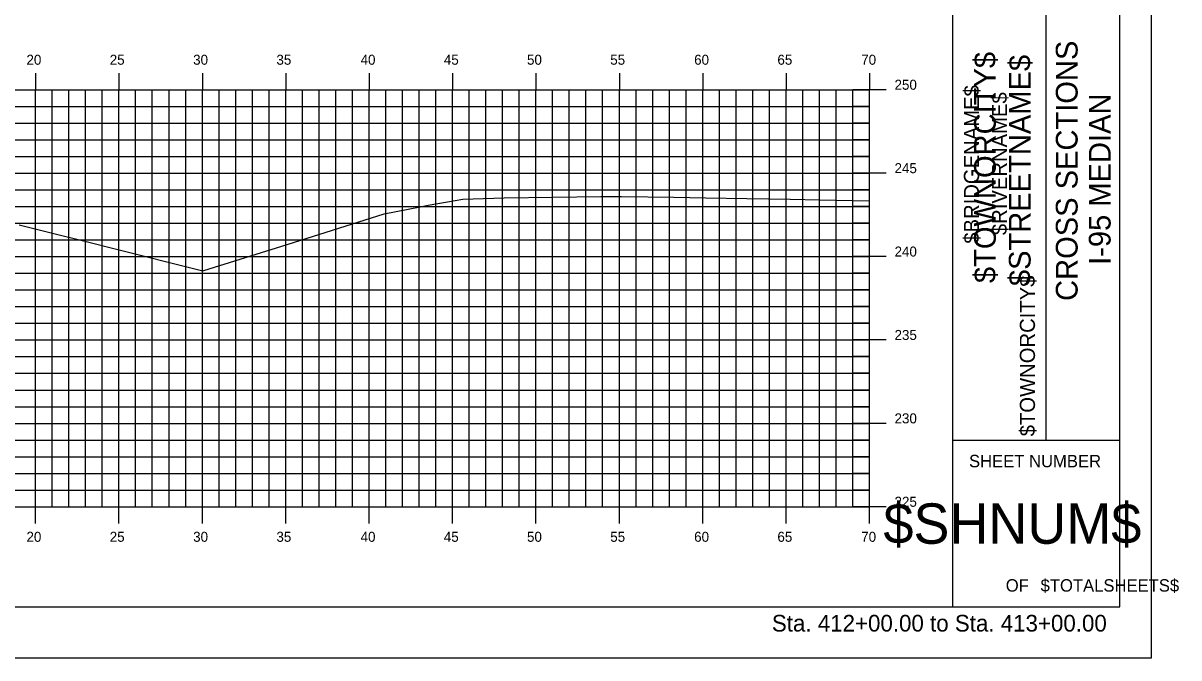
# Model space of a CAD drawing. Extents: x 1168600 to 1177589, y 610178 to 611246.
# Drawn here: x 1172543.6 to 1172612.9, y 610900.5 to 610938.6 of the extents above; entities that cross this region are included whole.
import ezdxf

# ---------------------------------------------------------------- set-up
doc = ezdxf.new("R2010")
doc.units = 0
for name, color, linetype in [('_Station Equation', 7, 'Continuous'), ('BORDER', 7, 'Continuous'), ('BRIDGE_TITLE', 7, 'Continuous'), ('H_V ANNOTATION', 7, 'Continuous'), ('HIGHWAY_TITLE', 7, 'Continuous'), ('MAJOR', 7, 'Continuous'), ('MINOR', 7, 'Continuous'), ('PLOT BOUNDARY', 7, 'Continuous')]:
    doc.layers.add(name, color=color, linetype=linetype)

msp = doc.modelspace()

# ---------------------------------------------------------------- linework, layer by layer
at = {"layer": '_Station Equation'}
msp.add_lwpolyline([(1172543.326, 610926.498), (1172545.098, 610926.055), (1172547.587, 610925.433), (1172548.838, 610925.12), (1172554.35, 610923.742), (1172554.4, 610923.758), (1172559.399, 610925.329), (1172565.224, 610927.161), (1172567.369, 610927.586), (1172567.854, 610927.677), (1172569.019, 610927.878), (1172569.932, 610928.036), (1172572.408, 610928.121), (1172578.214, 610928.199), (1172579.437, 610928.201), (1172582.59, 610928.152), (1172584.498, 610928.123), (1172586.966, 610928.083), (1172589.559, 610928.044), (1172591.341, 610928.006), (1172594.315, 610927.945)], dxfattribs=at)
at = {"layer": 'BORDER'}
for p, q in [((1172599.315, 610903.599), (1172599.315, 611008.599)), ((1172609.315, 610903.599), (1172609.315, 611008.599)), ((1172604.906, 610913.599), (1172604.906, 610948.599)), ((1172599.315, 610913.599), (1172609.315, 610913.599)), ((1172449.315, 610903.596), (1172609.315, 610903.596))]:
    msp.add_line(p, q, dxfattribs=at)
at = {"layer": 'MAJOR'}
for p, q in [((1172544.315, 610935.598), (1172544.315, 610934.596)), ((1172549.315, 610935.598), (1172549.315, 610934.596)), ((1172554.315, 610935.598), (1172554.315, 610934.596)), ((1172559.315, 610935.598), (1172559.315, 610934.596)), ((1172564.315, 610935.598), (1172564.315, 610934.596)), ((1172569.315, 610935.598), (1172569.315, 610934.596)), ((1172574.315, 610935.598), (1172574.315, 610934.596)), ((1172579.315, 610935.598), (1172579.315, 610934.596)), ((1172584.315, 610935.598), (1172584.315, 610934.596)), ((1172589.315, 610935.598), (1172589.315, 610934.596)), ((1172594.315, 610935.598), (1172594.315, 610934.596)), ((1172454.315, 610934.596), (1172594.315, 610934.596)), ((1172454.315, 610934.596), (1172594.315, 610934.596)), ((1172544.315, 610909.596), (1172544.315, 610934.596)), ((1172549.315, 610909.596), (1172549.315, 610934.596)), ((1172554.315, 610909.596), (1172554.315, 610934.596)), ((1172559.315, 610909.596), (1172559.315, 610934.596)), ((1172564.315, 610909.596), (1172564.315, 610934.596)), ((1172569.315, 610909.596), (1172569.315, 610934.596)), ((1172574.315, 610909.596), (1172574.315, 610934.596)), ((1172579.315, 610909.596), (1172579.315, 610934.596)), ((1172584.315, 610909.596), (1172584.315, 610934.596)), ((1172589.315, 610909.596), (1172589.315, 610934.596)), ((1172595.317, 610934.596), (1172593.313, 610934.596)), ((1172594.315, 610909.596), (1172594.315, 610934.596)), ((1172594.315, 610909.596), (1172594.315, 610934.596)), ((1172454.315, 610929.596), (1172594.315, 610929.596)), ((1172595.317, 610929.596), (1172593.313, 610929.596)), ((1172454.315, 610924.596), (1172594.315, 610924.596)), ((1172595.317, 610924.596), (1172593.313, 610924.596)), ((1172454.315, 610919.596), (1172594.315, 610919.596)), ((1172595.317, 610919.596), (1172593.313, 610919.596)), ((1172454.315, 610914.596), (1172594.315, 610914.596)), ((1172595.317, 610914.596), (1172593.313, 610914.596)), ((1172454.315, 610909.596), (1172594.315, 610909.596)), ((1172454.315, 610909.596), (1172594.315, 610909.596)), ((1172544.315, 610908.594), (1172544.315, 610909.596)), ((1172549.315, 610908.594), (1172549.315, 610909.596)), ((1172554.315, 610908.594), (1172554.315, 610909.596)), ((1172559.315, 610908.594), (1172559.315, 610909.596)), ((1172564.315, 610908.594), (1172564.315, 610909.596)), ((1172569.315, 610908.594), (1172569.315, 610909.596)), ((1172574.315, 610908.594), (1172574.315, 610909.596)), ((1172579.315, 610908.594), (1172579.315, 610909.596)), ((1172584.315, 610908.594), (1172584.315, 610909.596)), ((1172589.315, 610908.594), (1172589.315, 610909.596)), ((1172595.317, 610909.596), (1172593.313, 610909.596)), ((1172594.315, 610908.594), (1172594.315, 610909.596))]:
    msp.add_line(p, q, dxfattribs=at)
at = {"layer": 'MINOR'}
for p, q in [((1172545.315, 610909.596), (1172545.315, 610934.596)), ((1172546.315, 610909.596), (1172546.315, 610934.596)), ((1172547.315, 610909.596), (1172547.315, 610934.596)), ((1172548.315, 610909.596), (1172548.315, 610934.596)), ((1172550.315, 610909.596), (1172550.315, 610934.596)), ((1172551.315, 610909.596), (1172551.315, 610934.596)), ((1172552.315, 610909.596), (1172552.315, 610934.596)), ((1172553.315, 610909.596), (1172553.315, 610934.596)), ((1172555.315, 610909.596), (1172555.315, 610934.596)), ((1172556.315, 610909.596), (1172556.315, 610934.596)), ((1172557.315, 610909.596), (1172557.315, 610934.596)), ((1172558.315, 610909.596), (1172558.315, 610934.596)), ((1172560.315, 610909.596), (1172560.315, 610934.596)), ((1172561.315, 610909.596), (1172561.315, 610934.596)), ((1172562.315, 610909.596), (1172562.315, 610934.596)), ((1172563.315, 610909.596), (1172563.315, 610934.596)), ((1172565.315, 610909.596), (1172565.315, 610934.596)), ((1172566.315, 610909.596), (1172566.315, 610934.596)), ((1172567.315, 610909.596), (1172567.315, 610934.596)), ((1172568.315, 610909.596), (1172568.315, 610934.596)), ((1172570.315, 610909.596), (1172570.315, 610934.596)), ((1172571.315, 610909.596), (1172571.315, 610934.596)), ((1172572.315, 610909.596), (1172572.315, 610934.596)), ((1172573.315, 610909.596), (1172573.315, 610934.596)), ((1172575.315, 610909.596), (1172575.315, 610934.596)), ((1172576.315, 610909.596), (1172576.315, 610934.596)), ((1172577.315, 610909.596), (1172577.315, 610934.596)), ((1172578.315, 610909.596), (1172578.315, 610934.596)), ((1172580.315, 610909.596), (1172580.315, 610934.596)), ((1172581.315, 610909.596), (1172581.315, 610934.596)), ((1172582.315, 610909.596), (1172582.315, 610934.596)), ((1172583.315, 610909.596), (1172583.315, 610934.596)), ((1172585.315, 610909.596), (1172585.315, 610934.596)), ((1172586.315, 610909.596), (1172586.315, 610934.596)), ((1172587.315, 610909.596), (1172587.315, 610934.596)), ((1172588.315, 610909.596), (1172588.315, 610934.596)), ((1172590.315, 610909.596), (1172590.315, 610934.596)), ((1172591.315, 610909.596), (1172591.315, 610934.596)), ((1172592.315, 610909.596), (1172592.315, 610934.596)), ((1172593.315, 610909.596), (1172593.315, 610934.596)), ((1172454.315, 610933.596), (1172594.315, 610933.596)), ((1172594.315, 610933.596), (1172593.313, 610933.596)), ((1172454.315, 610932.596), (1172594.315, 610932.596)), ((1172594.315, 610932.596), (1172593.313, 610932.596)), ((1172454.315, 610931.596), (1172594.315, 610931.596)), ((1172594.315, 610931.596), (1172593.313, 610931.596)), ((1172454.315, 610930.596), (1172594.315, 610930.596)), ((1172594.315, 610930.596), (1172593.313, 610930.596)), ((1172454.315, 610928.596), (1172594.315, 610928.596)), ((1172594.315, 610928.596), (1172593.313, 610928.596)), ((1172454.315, 610927.596), (1172594.315, 610927.596)), ((1172594.315, 610927.596), (1172593.313, 610927.596)), ((1172454.315, 610926.596), (1172594.315, 610926.596)), ((1172594.315, 610926.596), (1172593.313, 610926.596)), ((1172454.315, 610925.596), (1172594.315, 610925.596)), ((1172594.315, 610925.596), (1172593.313, 610925.596)), ((1172454.315, 610923.596), (1172594.315, 610923.596)), ((1172594.315, 610923.596), (1172593.313, 610923.596)), ((1172454.315, 610922.596), (1172594.315, 610922.596)), ((1172594.315, 610922.596), (1172593.313, 610922.596)), ((1172454.315, 610921.596), (1172594.315, 610921.596)), ((1172594.315, 610921.596), (1172593.313, 610921.596)), ((1172454.315, 610920.596), (1172594.315, 610920.596)), ((1172594.315, 610920.596), (1172593.313, 610920.596)), ((1172454.315, 610918.596), (1172594.315, 610918.596)), ((1172594.315, 610918.596), (1172593.313, 610918.596)), ((1172454.315, 610917.596), (1172594.315, 610917.596)), ((1172594.315, 610917.596), (1172593.313, 610917.596)), ((1172454.315, 610916.596), (1172594.315, 610916.596)), ((1172594.315, 610916.596), (1172593.313, 610916.596)), ((1172454.315, 610915.596), (1172594.315, 610915.596)), ((1172594.315, 610915.596), (1172593.313, 610915.596)), ((1172454.315, 610913.596), (1172594.315, 610913.596)), ((1172594.315, 610913.596), (1172593.313, 610913.596)), ((1172454.315, 610912.596), (1172594.315, 610912.596)), ((1172594.315, 610912.596), (1172593.313, 610912.596)), ((1172454.315, 610911.596), (1172594.315, 610911.596)), ((1172594.315, 610911.596), (1172593.313, 610911.596)), ((1172454.315, 610910.596), (1172594.315, 610910.596)), ((1172594.315, 610910.596), (1172593.313, 610910.596))]:
    msp.add_line(p, q, dxfattribs=at)
at = {"layer": 'PLOT BOUNDARY'}
msp.add_lwpolyline([(1172441.222, 610900.537), (1172611.222, 610900.537), (1172611.222, 611010.537), (1172441.222, 611010.537)], close=True, dxfattribs=at)

# ---------------------------------------------------------------- texts
at = {"layer": 'BORDER'}
for s, height, rotation, p in [('CROSS SECTIONS', 1.30428, 90, (1172606.791, 610921.938)), ('I-95 MEDIAN ', 1.30428, 90, (1172608.769, 610924.097)), ('SHEET NUMBER', 0.74527, 360, (1172600.28, 610911.963)), ('$SHNUM$', 2.4194, 360, (1172595.148, 610907.379)), ('OF', 0.7453, 360, (1172602.482, 610904.509)), ('$TOTALSHEETS$', 0.74527, 360, (1172604.571, 610904.509))]:
    msp.add_text(s, height=height, rotation=rotation, dxfattribs=at).set_placement(p)
at = {"layer": 'BRIDGE_TITLE'}
for s, p in [('$BRIDGENAME$', (1172600.881, 610925.367)), ('$RIVERNAME$', (1172602.558, 610925.882)), ('$TOWNORCITY$', (1172604.235, 610913.82))]:
    msp.add_text(s, height=0.90716, rotation=90, dxfattribs=at).set_placement(p)
at = {"layer": 'H_V ANNOTATION'}
for s, height, p in [('20', 0.6, (1172543.769, 610936.096)), ('25', 0.6, (1172548.761, 610936.096)), ('30', 0.6, (1172553.763, 610936.096)), ('35', 0.6, (1172558.755, 610936.096)), ('40', 0.6, (1172563.801, 610936.096)), ('45', 0.6, (1172568.793, 610936.096)), ('50', 0.6, (1172573.779, 610936.096)), ('55', 0.6, (1172578.771, 610936.096)), ('60', 0.6, (1172583.801, 610936.096)), ('65', 0.6, (1172588.793, 610936.096)), ('70', 0.6, (1172593.817, 610936.096)), ('250', 0.6, (1172595.815, 610934.596)), ('245', 0.6, (1172595.815, 610929.596)), ('240', 0.6, (1172595.815, 610924.596)), ('235', 0.6, (1172595.815, 610919.596)), ('230', 0.6, (1172595.815, 610914.596)), ('225', 0.6, (1172595.815, 610909.596)), ('20', 0.6, (1172543.769, 610907.496)), ('25', 0.6, (1172548.761, 610907.496)), ('30', 0.6, (1172553.763, 610907.496)), ('35', 0.6, (1172558.755, 610907.496)), ('40', 0.6, (1172563.801, 610907.496)), ('45', 0.6, (1172568.793, 610907.496)), ('50', 0.6, (1172573.779, 610907.496)), ('55', 0.6, (1172578.771, 610907.496)), ('60', 0.6, (1172583.801, 610907.496)), ('65', 0.6, (1172588.793, 610907.496)), ('70', 0.6, (1172593.817, 610907.496)), ('Sta. 412+00.00 to Sta. 413+00.00', 1.0002, (1172588.461, 610902.116))]:
    msp.add_text(s, height=height, dxfattribs=at).set_placement(p)
at = {"layer": 'HIGHWAY_TITLE'}
for s, p in [('$TOWNORCITY$', (1172601.887, 610923.007)), ('$STREETNAME$', (1172603.974, 610922.827))]:
    msp.add_text(s, height=1.30428, rotation=90, dxfattribs=at).set_placement(p)

doc.saveas('drawing.dxf')
